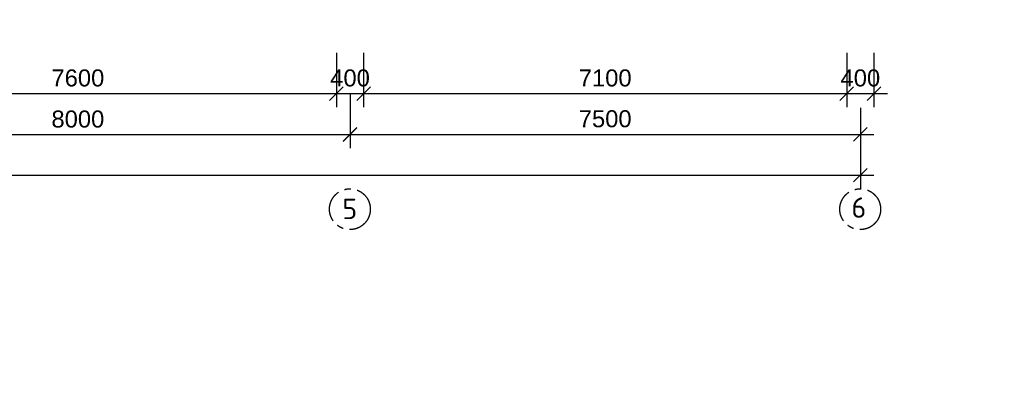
# Model space of a CAD drawing. Header units: millimetres. Extents: x 2063114 to 14983986, y -126020516 to 213791.
# Tile 549 of 656: x 2343402 to 2357873, y -399569 to -394297. Entities that reach past the tile are written whole.
import ezdxf

# ---------------------------------------------------------------- set-up
doc = ezdxf.new("R2010")
doc.units = ezdxf.units.MM
doc.linetypes.add('ACAD_ISO10W100', pattern=[18, 12, -3, 0, -3])
doc.linetypes.add('осевая', pattern=[50.8, 31.75, -6.35, 6.35, -6.35])
doc.layers.get('Defpoints').update_dxf_attribs({"color": 6, "lineweight": 35})
doc.layers.add('PDF _Текст', color=7, linetype='Continuous')
doc.layers.add('пунктир', color=1, linetype='ACAD_ISO10W100')
doc.layers.add('РАЗМЕР АР', color=150, linetype='Continuous', lineweight=20)
doc.styles.get("Standard").update_dxf_attribs({"font": 'arial.ttf'})
doc.styles.add('СПДС', font='isocpeur.ttf')
doc.dimstyles.new('STANDARD$0', dxfattribs={"dimtxt": 250, "dimasz": 200, "dimexe": 200, "dimexo": 300, "dimgap": 100, "dimtad": 1, "dimdec": 0, "dimzin": 1, "dimdsep": 46, "dimtxsty": 'Standard', "dimblk1": 'OBLIQUE', "dimblk2": 'OBLIQUE', "dimsah": 1, "dimcen": 2.5, "dimdle": 200, "dimadec": 0, "dimazin": 0, "dimtfac": 1, "dimtdec": 0, "dimtmove": 0, "dimatfit": 3, "dimldrblk": 'OBLIQUE', "dimfxl": 600, "dimfxlon": 1, "dimtolj": 1, "dimtzin": 1, "dimarcsym": 0})

# ---------------------------------------------------------------- blocks, each defined once
blk = doc.blocks.new('_Oblique')
at = {"color": 0, "linetype": 'ByBlock', "lineweight": -2}
blk.add_line((-0.5, -0.5), (0.5, 0.5), dxfattribs=at)
blk = doc.blocks.new('*D2001')
at = {"layer": 'Defpoints', "color": 0, "lineweight": 30, "ltscale": 150, "transparency": 16777216}
for p in [(2348057, -394380), (2348457, -394380), (2348457, -395383)]:
    blk.add_point(p, dxfattribs=at)
at = {"layer": 'РАЗМЕР АР', "color": 0, "lineweight": -2, "ltscale": 150, "transparency": 16777216}
for p, q in [((2348057, -394783), (2348057, -395583)), ((2348457, -394783), (2348457, -395583)), ((2347857, -395383), (2348657, -395383))]:
    blk.add_line(p, q, dxfattribs=at)
at = {"layer": 'РАЗМЕР АР', "color": 0, "lineweight": -2, "ltscale": 150, "transparency": 16777216, "xscale": 200, "yscale": 200, "zscale": 200, "rotation": 180}
blk.add_blockref('_Oblique', (2348057, -395383), dxfattribs=at)
at = {"layer": 'РАЗМЕР АР', "color": 0, "lineweight": -2, "ltscale": 150, "transparency": 16777216, "xscale": 200, "yscale": 200, "zscale": 200}
blk.add_blockref('_Oblique', (2348457, -395383), dxfattribs=at)
at = {"layer": 'РАЗМЕР АР', "color": 0, "ltscale": 150, "transparency": 16777216, "insert": (2348257, -395155), "char_height": 250, "attachment_point": 5}
blk.add_mtext('\\A1;400', dxfattribs=at)
blk = doc.blocks.new('*D2010')
at = {"layer": 'Defpoints', "color": 0, "lineweight": 30, "ltscale": 150, "transparency": 16777216}
for p in [(2340457, -394380), (2348057, -394380), (2348057, -395383)]:
    blk.add_point(p, dxfattribs=at)
at = {"layer": 'РАЗМЕР АР', "color": 0, "lineweight": -2, "ltscale": 150, "transparency": 16777216}
for p, q in [((2340457, -394783), (2340457, -395583)), ((2348057, -394783), (2348057, -395583)), ((2340257, -395383), (2348257, -395383))]:
    blk.add_line(p, q, dxfattribs=at)
at = {"layer": 'РАЗМЕР АР', "color": 0, "lineweight": -2, "ltscale": 150, "transparency": 16777216, "xscale": 200, "yscale": 200, "zscale": 200, "rotation": 180}
blk.add_blockref('_Oblique', (2340457, -395383), dxfattribs=at)
at = {"layer": 'РАЗМЕР АР', "color": 0, "lineweight": -2, "ltscale": 150, "transparency": 16777216, "xscale": 200, "yscale": 200, "zscale": 200}
blk.add_blockref('_Oblique', (2348057, -395383), dxfattribs=at)
at = {"layer": 'РАЗМЕР АР', "color": 0, "ltscale": 150, "transparency": 16777216, "insert": (2344257, -395155), "char_height": 250, "attachment_point": 5}
blk.add_mtext('\\A1;7600', dxfattribs=at)
blk = doc.blocks.new('*D2023')
at = {"layer": 'Defpoints', "color": 0, "lineweight": 30, "ltscale": 150, "transparency": 16777216}
for p in [(2340257, -394031), (2348257, -394031), (2348257, -395987)]:
    blk.add_point(p, dxfattribs=at)
at = {"layer": 'РАЗМЕР АР', "color": 0, "lineweight": -2, "ltscale": 150, "transparency": 16777216}
for p, q in [((2340257, -395387), (2340257, -396187)), ((2348257, -395387), (2348257, -396187)), ((2340057, -395987), (2348457, -395987))]:
    blk.add_line(p, q, dxfattribs=at)
at = {"layer": 'РАЗМЕР АР', "color": 0, "lineweight": -2, "ltscale": 150, "transparency": 16777216, "xscale": 200, "yscale": 200, "zscale": 200, "rotation": 180}
blk.add_blockref('_Oblique', (2340257, -395987), dxfattribs=at)
at = {"layer": 'РАЗМЕР АР', "color": 0, "lineweight": -2, "ltscale": 150, "transparency": 16777216, "xscale": 200, "yscale": 200, "zscale": 200}
blk.add_blockref('_Oblique', (2348257, -395987), dxfattribs=at)
at = {"layer": 'РАЗМЕР АР', "color": 0, "ltscale": 150, "transparency": 16777216, "insert": (2344257, -395759), "char_height": 250, "attachment_point": 5}
blk.add_mtext('\\A1;8000', dxfattribs=at)
blk = doc.blocks.new('*D2013')
at = {"layer": 'Defpoints', "color": 0, "lineweight": 30, "ltscale": 150, "transparency": 16777216}
for p in [(2348257, -395291), (2355757, -395291), (2355757, -395983)]:
    blk.add_point(p, dxfattribs=at)
at = {"layer": 'РАЗМЕР АР', "color": 0, "lineweight": -2, "ltscale": 150, "transparency": 16777216}
for p, q in [((2348257, -395591), (2348257, -396183)), ((2355757, -395591), (2355757, -396183)), ((2348057, -395983), (2355957, -395983))]:
    blk.add_line(p, q, dxfattribs=at)
at = {"layer": 'РАЗМЕР АР', "color": 0, "lineweight": -2, "ltscale": 150, "transparency": 16777216, "xscale": 200, "yscale": 200, "zscale": 200, "rotation": 180}
blk.add_blockref('_Oblique', (2348257, -395983), dxfattribs=at)
at = {"layer": 'РАЗМЕР АР', "color": 0, "lineweight": -2, "ltscale": 150, "transparency": 16777216, "xscale": 200, "yscale": 200, "zscale": 200}
blk.add_blockref('_Oblique', (2355757, -395983), dxfattribs=at)
at = {"layer": 'РАЗМЕР АР', "color": 0, "ltscale": 150, "transparency": 16777216, "insert": (2352007, -395755), "char_height": 250, "attachment_point": 5}
blk.add_mtext('\\A1;7500', dxfattribs=at)
blk = doc.blocks.new('*D2014')
at = {"layer": 'Defpoints', "color": 0, "lineweight": 30, "ltscale": 150, "transparency": 16777216}
for p in [(2327657, -395383), (2355757, -395383), (2355757, -396583)]:
    blk.add_point(p, dxfattribs=at)
at = {"layer": 'РАЗМЕР АР', "color": 0, "lineweight": -2, "ltscale": 150, "transparency": 16777216}
for p, q in [((2327657, -395983), (2327657, -396783)), ((2355757, -395983), (2355757, -396783)), ((2327457, -396583), (2355957, -396583))]:
    blk.add_line(p, q, dxfattribs=at)
at = {"layer": 'РАЗМЕР АР', "color": 0, "lineweight": -2, "ltscale": 150, "transparency": 16777216, "xscale": 200, "yscale": 200, "zscale": 200, "rotation": 180}
blk.add_blockref('_Oblique', (2327657, -396583), dxfattribs=at)
at = {"layer": 'РАЗМЕР АР', "color": 0, "lineweight": -2, "ltscale": 150, "transparency": 16777216, "xscale": 200, "yscale": 200, "zscale": 200}
blk.add_blockref('_Oblique', (2355757, -396583), dxfattribs=at)
at = {"layer": 'РАЗМЕР АР', "color": 0, "ltscale": 150, "transparency": 16777216, "insert": (2341707, -396355), "char_height": 250, "attachment_point": 5}
blk.add_mtext('\\A1;28100', dxfattribs=at)
blk = doc.blocks.new('*D2015')
at = {"layer": 'Defpoints', "color": 0, "lineweight": 30, "transparency": 16777216}
for p in [(2355557, -394031), (2348457, -394380), (2355557, -395383)]:
    blk.add_point(p, dxfattribs=at)
at = {"layer": 'РАЗМЕР АР', "color": 0, "lineweight": -2, "transparency": 16777216}
for p, q in [((2348457, -394783), (2348457, -395583)), ((2355557, -394783), (2355557, -395583)), ((2348257, -395383), (2355757, -395383))]:
    blk.add_line(p, q, dxfattribs=at)
at = {"layer": 'РАЗМЕР АР', "color": 0, "lineweight": -2, "transparency": 16777216, "xscale": 200, "yscale": 200, "zscale": 200, "rotation": 180}
blk.add_blockref('_Oblique', (2348457, -395383), dxfattribs=at)
at = {"layer": 'РАЗМЕР АР', "color": 0, "lineweight": -2, "transparency": 16777216, "xscale": 200, "yscale": 200, "zscale": 200}
blk.add_blockref('_Oblique', (2355557, -395383), dxfattribs=at)
at = {"layer": 'РАЗМЕР АР', "color": 0, "transparency": 16777216, "insert": (2352007, -395155), "char_height": 250, "attachment_point": 5}
blk.add_mtext('\\A1;7100', dxfattribs=at)
blk = doc.blocks.new('*D2024')
at = {"layer": 'Defpoints', "color": 0, "lineweight": 30, "transparency": 16777216}
for p in [(2355557, -394031), (2355957, -394031), (2355957, -395383)]:
    blk.add_point(p, dxfattribs=at)
at = {"layer": 'РАЗМЕР АР', "color": 0, "lineweight": -2, "transparency": 16777216}
for p, q in [((2355557, -394783), (2355557, -395583)), ((2355957, -394783), (2355957, -395583)), ((2355357, -395383), (2356157, -395383))]:
    blk.add_line(p, q, dxfattribs=at)
at = {"layer": 'РАЗМЕР АР', "color": 0, "lineweight": -2, "transparency": 16777216, "xscale": 200, "yscale": 200, "zscale": 200, "rotation": 180}
blk.add_blockref('_Oblique', (2355557, -395383), dxfattribs=at)
at = {"layer": 'РАЗМЕР АР', "color": 0, "lineweight": -2, "transparency": 16777216, "xscale": 200, "yscale": 200, "zscale": 200}
blk.add_blockref('_Oblique', (2355957, -395383), dxfattribs=at)
at = {"layer": 'РАЗМЕР АР', "color": 0, "transparency": 16777216, "insert": (2355757, -395155), "char_height": 250, "attachment_point": 5}
blk.add_mtext('\\A1;400', dxfattribs=at)

msp = doc.modelspace()

# ---------------------------------------------------------------- linework, layer by layer
at = {"layer": 'пунктир', "linetype": 'осевая', "ltscale": 15}
for centre in [(2348254.96688, -397082.85189), (2355754.96688, -397082.85189)]:
    msp.add_circle(centre, 300, dxfattribs=at)

# ---------------------------------------------------------------- texts
at = {"layer": 'PDF _Текст', "ltscale": 100, "insert": (2342813.28527, -375538.90903), "char_height": 250, "width": 17761.3594528, "attachment_point": 1}
msp.add_mtext('\\pi-750,l750,t750;1.^I Данный лист см . совместно с л . л . КЖ -\\P2.^I Монолитные конструкции выполнить согласно КМК 2.03.01-96 " Бетонные и железобетонные конструкции ", КМК 3.03.01-98 " Несущие и ограждающие конструкции "\\P3.^I Арматурные стержни крепить между собой отожженной стальной проволокой диаметром 0.8-1.2 мм .  Длину нахлёста принять 40d(d-диаметр арматуры )\\P4.^I Снятие опалубки производить после достижения бетоном 70% проектной прочности \\P5.^I Размерные линии указаны до центра рабочей арматуры .\\P6.^I Сварку арматуры производить по РСтУз 865-98 электродами типа Э 42 А по ГОСТ 9467-85\\P7.^I Концы хомутов заводить в тело бетона на длину не менее 50 мм .\\P8.^I К бетонированию колонн приступить только после приемки арматурного каркаса колонна техническим надзором заказчика и автором проекта , что должно быть подтверждено актом на скрытые работы до бетонирования колонн .\\P9.^I При производстве бетонных работ в условиях сухого и жаркого климата при температуре воздуха выше 25° С и относительной влажности менее 50% должны применяться цементы , марочная прочность которых превышает проектную прочность бетона но менее , чем на 20 %. Уход за свежеуложенным бетоном следует осуществлять до достижения им не менее 70 % проектной прочности .  п .  6.8 КМК 2.01.03-96 " Строительство в сейсмических районах "', dxfattribs=at)
at = {"layer": 'пунктир', "linetype": 'осевая', "ltscale": 15, "char_height": 300, "width": 255.0496237, "attachment_point": 2, "style": 'СПДС'}
for s, insert in [('5', (2348252.88994, -396928.83774)), ('6', (2355735.31891, -396909.54002))]:
    msp.add_mtext(s, dxfattribs=dict(at, insert=insert))

# ---------------------------------------------------------------- dimensions: what is measured, and where the dimension line sits
at = {"layer": 'РАЗМЕР АР', "ltscale": 150}
for base, p1, p2, picture, middle in [((2348256.57029, -395986.74402), (2340256.57029, -394030.70165), (2348256.57029, -394030.70165), '*D2023', (2344256.57029, -395759.10078)), ((2348056.57029, -395382.85618), (2340456.57029, -394380.4138), (2348056.57029, -394380.4138), '*D2010', (2344256.57029, -395155.21293)), ((2355756.57029, -395982.85618), (2348256.57029, -395290.69842), (2355756.57029, -395290.69842), '*D2013', (2352006.57029, -395755.21293)), ((2355756.57029, -396582.85618), (2327656.57029, -395382.85618), (2355756.57029, -395382.85618), '*D2014', (2341706.57029, -396355.21293))]:
    dim = msp.add_linear_dim(base=base, p1=p1, p2=p2, dimstyle='STANDARD$0', dxfattribs=at)
    dim.commit()
    dim.dimension.update_dxf_attribs({"geometry": picture, "text_midpoint": middle})
at = {"layer": 'РАЗМЕР АР'}
dim = msp.add_linear_dim(base=(2355556.57029, -395382.85618), p1=(2348456.57029, -394380.4138), p2=(2355556.57029, -394030.70165), dimstyle='STANDARD$0', override={"dimtmove": 1}, dxfattribs=at)
dim.commit()
dim.dimension.update_dxf_attribs({"geometry": '*D2015', "text_midpoint": (2352006.57029, -395155.21293)})
dim = msp.add_linear_dim(base=(2355956.57029, -395382.85618), p1=(2355556.57029, -394030.70165), p2=(2355956.57029, -394030.70165), dimstyle='STANDARD$0', override={"dimtmove": 1}, dxfattribs=at)
dim.commit()
dim.dimension.update_dxf_attribs({"geometry": '*D2024', "text_midpoint": (2355756.57029, -395382.85618), "dimtype": 160})
at = {"layer": 'РАЗМЕР АР', "ltscale": 150}
dim = msp.add_linear_dim(base=(2348456.57029, -395382.85618), p1=(2348056.57029, -394380.4138), p2=(2348456.57029, -394380.4138), dimstyle='STANDARD$0', dxfattribs=at)
dim.commit()
dim.dimension.update_dxf_attribs({"geometry": '*D2001', "text_midpoint": (2348256.57029, -395382.85618), "dimtype": 160})

doc.saveas('drawing.dxf')
